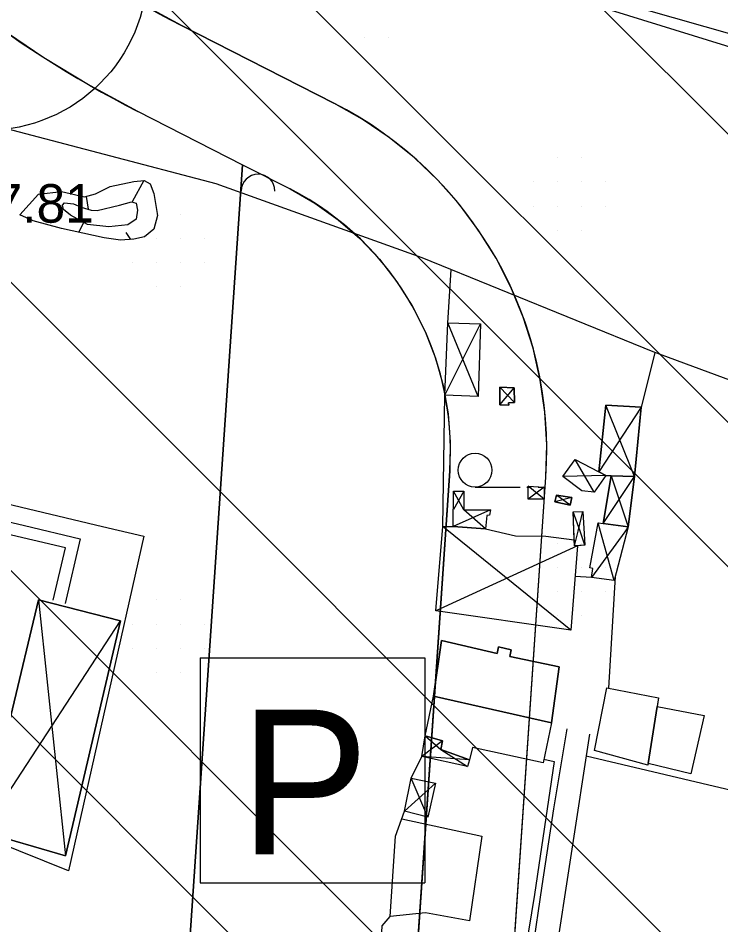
# Model space of a CAD drawing. Extents: x 417995 to 421451, y 4454518 to 4458015.
# Drawn here: x 420928.1 to 421037.5, y 4455744.4 to 4455885.6 of the extents above; entities that cross this region are included whole.
import ezdxf

# ---------------------------------------------------------------- set-up
doc = ezdxf.new("R2010")
doc.units = 0
for name, color, linetype in [('ADAKENARI', 7, 'Continuous'), ('B_Betonzemin', 7, 'Continuous'), ('B_Mesken', 7, 'Continuous'), ('B_Sundurma', 7, 'Continuous'), ('KD_DAIRE', 7, 'Continuous'), ('PL_T_GUNUBIRLIK', 7, 'Continuous'), ('PL_TA_K_OTOPARK', 7, 'Continuous'), ('S_Meyvalik', 7, 'Continuous'), ('S_Tek_Agac', 7, 'Continuous'), ('SEMBOL_FAT', 7, 'Continuous'), ('Sev_Sevalti', 7, 'Continuous'), ('Sev_Sevustu', 7, 'Continuous'), ('Sev_Tarama', 7, 'Continuous'), ('Sinir_Cit_bir_taraf', 7, 'Continuous'), ('Sinir_itirazli_Mulkiyet', 7, 'Continuous'), ('Sinir_Tel_bir_taraf', 7, 'Continuous'), ('Sinir_Yesil_Cit', 7, 'Continuous'), ('SN_TR_SIVILASMA', 7, 'Continuous'), ('TRFAT_GUNUBİRLİK', 7, 'Continuous'), ('Y_Kot_Noktasi', 7, 'Continuous'), ('Yol_Toprak_Duz', 7, 'Continuous'), ('Yol_Toprak_Kesik', 7, 'Continuous')]:
    doc.layers.add(name, color=color, linetype=linetype)

msp = doc.modelspace()

# ---------------------------------------------------------------- linework, layer by layer
at = {"layer": 'ADAKENARI'}
for p, q in [((420953.55, 4455884.44), (420977.27, 4455872.35)), ((420946.74, 4455871.07), (420963.07, 4455862.75)), ((420953.63, 4455723.77), (420963.07, 4455862.75)), ((420963.07, 4455862.75), (420970.46, 4455858.99)), ((420985.73, 4455673.85), (420995.32, 4455815.13)), ((421000.57, 4455671.04), (421010.29, 4455814.11))]:
    msp.add_line(p, q, dxfattribs=at)
for centre, radius, start, end in [((421024.36, 4456023.35), 155.92, 197.7728, 242.9933), ((421024.36, 4456023.35), 170.92, 197.7728, 242.9933), ((420949.68, 4455818.23), 60.75, 356.1141, 62.9933), ((420949.68, 4455818.23), 45.75, 356.1141, 62.9933)]:
    msp.add_arc(centre, radius, start, end, dxfattribs=at)
at = {"layer": 'B_Betonzemin'}
for points in [[(420915.59, 4455823.45), (420909.2, 4455823.51), (420906.77, 4455822.32), (420905.65, 4455821.27), (420904, 4455815.51), (420907.76, 4455814.46), (420907.14, 4455812.08), (420917.44, 4455809.37), (420929.1, 4455806.6)], [(420933.57, 4455794.98), (420935.51, 4455803.12), (420920.2, 4455806.7)], [(420929.1, 4455806.6), (420937.78, 4455804.54), (420935.43, 4455794.46)]]:
    msp.add_lwpolyline(points, dxfattribs=at)
at = {"layer": 'B_Mesken'}
for points in [[(420994.05, 4455788.73), (420992.81, 4455780.03), (421011.14, 4455775.88), (421012.36, 4455784.58), (421004.68, 4455786.2), (421004.86, 4455787.27), (421002.93, 4455787.7), (421002.72, 4455786.7)], [(420994.05, 4455788.73), (421002.72, 4455786.7), (421002.93, 4455787.7), (421004.86, 4455787.27), (421004.68, 4455786.2), (421012.36, 4455784.58), (421011.14, 4455775.88), (420992.81, 4455780.03)], [(421019.75, 4455781.34), (421027.81, 4455779.8), (421026.18, 4455769.31), (421017.83, 4455771.57)], [(421027.6, 4455778.44), (421026.22, 4455769.57), (421026.18, 4455769.31), (421017.83, 4455771.57), (421019.75, 4455781.34), (421027.81, 4455779.8)], [(420992.81, 4455780.03), (421011.14, 4455775.88), (421009.84, 4455769.64), (420998.84, 4455772.06), (420998.4, 4455770.15), (420993.91, 4455771.73), (420994.19, 4455773.09), (420991.5, 4455773.88)], [(420992.81, 4455780.03), (421011.14, 4455775.88), (421009.84, 4455769.64), (420998.84, 4455772.06), (420998.4, 4455770.15), (420993.91, 4455771.73), (420994.19, 4455773.09), (420991.5, 4455773.88)], [(421027.6, 4455778.44), (421034.93, 4455777.05), (421032.86, 4455767.96), (421026.22, 4455769.57)], [(421026.22, 4455769.57), (421027.6, 4455778.44), (421034.93, 4455777.05), (421032.86, 4455767.96)]]:
    msp.add_lwpolyline(points, close=True, dxfattribs=at)
at = {"layer": 'B_Sundurma'}
for p, q in [((420994.56, 4455826.87), (421000.1, 4455837.97)), ((420999.73, 4455826.68), (420995.04, 4455838.13)), ((421003.12, 4455828.16), (421005.4, 4455825.73)), ((421003.11, 4455825.38), (421005.35, 4455828.03)), ((421024.08, 4455814.23), (421019.61, 4455825.31)), ((421025.12, 4455825.04), (421018.52, 4455814.96)), ((421017.78, 4455811.8), (421014.85, 4455816.87)), ((421019.63, 4455814.39), (421012.92, 4455814.24)), ((421019.22, 4455806.9), (421024.08, 4455814.23)), ((421020.43, 4455814.36), (421023.1, 4455806.39)), ((421010.03, 4455812.59), (421007.51, 4455810.71)), ((421010.03, 4455810.71), (421007.55, 4455812.72)), ((420997.52, 4455811.97), (420995.89, 4455809.1)), ((420997.51, 4455809.05), (420995.9, 4455811.93)), ((421014.08, 4455809.75), (421011.95, 4455811.35)), ((421014.33, 4455810.95), (421011.69, 4455810.31)), ((421001.64, 4455809.02), (420995.87, 4455806.45)), ((421000.9, 4455806.11), (420997.51, 4455809.05)), ((421015.6, 4455805.7), (421014.55, 4455808.73)), ((421015.29, 4455805.7), (421016.04, 4455808.78)), ((421018.79, 4455805.66), (421018.41, 4455807.02)), ((420994.89, 4455805.91), (420994.23, 4455806.45)), ((421014.16, 4455790.32), (420994.89, 4455805.91)), ((421014.74, 4455803.43), (421015.29, 4455805.7)), ((421016.34, 4455803.52), (421015.6, 4455805.7)), ((421022.55, 4455805.62), (421017.37, 4455798.52)), ((421020.92, 4455798.04), (421018.79, 4455805.66)), ((421023.1, 4455806.39), (421022.55, 4455805.62)), ((421015.22, 4455803.46), (420993.18, 4455793.31)), ((420931.32, 4455795.02), (420935.49, 4455755.2)), ((420922.64, 4455758.94), (420944.06, 4455791.77)), ((420994.19, 4455773.09), (420990.97, 4455770.65)), ((420991.5, 4455773.88), (420993.91, 4455771.73)), ((420993.91, 4455771.73), (420998.1, 4455769.07)), ((420998.4, 4455770.15), (420990.97, 4455770.65)), ((420988.26, 4455762.12), (420993.08, 4455766.52)), ((420991.92, 4455761.19), (420989.32, 4455767.3))]:
    msp.add_line(p, q, dxfattribs=at)
for points in [[(420999.73, 4455826.68), (420994.56, 4455826.87), (420995.04, 4455838.13), (421000.1, 4455837.97)], [(420999.73, 4455826.68), (420994.56, 4455826.87), (420995.04, 4455838.13), (421000.1, 4455837.97)], [(421003.12, 4455828.16), (421003.11, 4455825.38), (421004.52, 4455825.35), (421004.49, 4455825.68), (421005.4, 4455825.73), (421005.35, 4455828.03)], [(421003.12, 4455828.16), (421005.35, 4455828.03), (421005.4, 4455825.73), (421004.49, 4455825.68), (421004.52, 4455825.35), (421003.11, 4455825.38)], [(421019.63, 4455814.39), (421024.08, 4455814.23), (421025.12, 4455825.04), (421019.61, 4455825.31), (421018.52, 4455814.96)], [(421024.08, 4455814.23), (421020.43, 4455814.36), (421019.63, 4455814.39), (421018.52, 4455814.96), (421019.61, 4455825.31), (421025.12, 4455825.04)], [(421019.63, 4455814.39), (421017.78, 4455811.8), (421015.86, 4455812.01), (421012.92, 4455814.24), (421014.85, 4455816.87)], [(421018.52, 4455814.96), (421019.63, 4455814.39), (421017.78, 4455811.8), (421015.86, 4455812.01), (421012.92, 4455814.24), (421014.85, 4455816.87)], [(421020.43, 4455814.36), (421019.22, 4455806.9), (421023.1, 4455806.39), (421024.08, 4455814.23)], [(421024.08, 4455814.23), (421023.1, 4455806.39), (421019.22, 4455806.9), (421020.43, 4455814.36)], [(421010.03, 4455812.59), (421010.03, 4455810.71), (421007.51, 4455810.71), (421007.55, 4455812.72)], [(421010.03, 4455812.59), (421010.03, 4455810.71), (421007.51, 4455810.71), (421007.55, 4455812.72)], [(421001.64, 4455809.02), (421001.52, 4455808.19), (421001.08, 4455808.14), (421000.9, 4455806.11), (420995.87, 4455806.45), (420995.9, 4455811.93), (420997.52, 4455811.97), (420997.51, 4455809.05)], [(421001.64, 4455809.02), (421001.52, 4455808.19), (421001.08, 4455808.14), (421000.9, 4455806.11), (420995.87, 4455806.45), (420995.9, 4455811.94), (420997.52, 4455811.97), (420997.51, 4455809.05)], [(421014.08, 4455809.75), (421014.33, 4455810.95), (421011.95, 4455811.35), (421011.69, 4455810.31)], [(421014.08, 4455809.75), (421011.69, 4455810.31), (421011.95, 4455811.35), (421014.33, 4455810.95)], [(421016.34, 4455803.52), (421014.74, 4455803.43), (421014.55, 4455808.73), (421016.04, 4455808.78)], [(421016.34, 4455803.52), (421015.22, 4455803.46), (421014.74, 4455803.43), (421014.71, 4455804.35), (421014.55, 4455808.73), (421016.04, 4455808.78)], [(421023.1, 4455806.39), (421020.92, 4455798.04), (421017.37, 4455798.52), (421017.58, 4455799.93), (421017.15, 4455799.99), (421018.41, 4455807.02), (421019.22, 4455806.9)], [(421023.1, 4455806.39), (421020.92, 4455798.04), (421017.37, 4455798.52), (421017.58, 4455799.93), (421017.15, 4455799.99), (421018.41, 4455807.02), (421019.22, 4455806.9)], [(421000.9, 4455806.11), (421005.53, 4455805), (421010.29, 4455804.95), (421014.71, 4455804.35), (421014.74, 4455803.43), (421015.22, 4455803.46), (421014.16, 4455790.32), (420993.18, 4455793.31), (420994.23, 4455806.45), (420995.87, 4455806.45)], [(421000.9, 4455806.11), (421005.53, 4455805), (421010.29, 4455804.95), (421014.71, 4455804.35), (421014.74, 4455803.43), (421015.22, 4455803.46), (421014.16, 4455790.32), (420993.18, 4455793.31), (420994.23, 4455806.45), (420995.87, 4455806.45)], [(420931.32, 4455795.02), (420922.64, 4455758.94), (420935.49, 4455755.2), (420944.06, 4455791.77)], [(420931.32, 4455795.02), (420944.06, 4455791.77), (420935.49, 4455755.2), (420922.64, 4455758.94)], [(420998.4, 4455770.15), (420998.1, 4455769.07), (420990.97, 4455770.65), (420991.5, 4455773.88), (420994.19, 4455773.09), (420993.91, 4455771.73)], [(420998.4, 4455770.15), (420998.1, 4455769.07), (420990.97, 4455770.65), (420991.5, 4455773.88), (420994.19, 4455773.09), (420993.91, 4455771.73)], [(420991.92, 4455761.19), (420988.26, 4455762.12), (420989.32, 4455767.3), (420993.08, 4455766.52)], [(420991.92, 4455761.19), (420988.26, 4455762.12), (420989.32, 4455767.3), (420993.08, 4455766.52)]]:
    msp.add_lwpolyline(points, close=True, dxfattribs=at)
at = {"layer": 'KD_DAIRE'}
msp.add_circle((420923.25, 4455893.12), 25, dxfattribs=at)
at = {"layer": 'PL_T_GUNUBIRLIK'}
for points in [[(420918.4, 4455889.24), (420925.14, 4455884.18), (420932.12, 4455879.46), (420939.33, 4455875.09), (420946.74, 4455871.07), (420963.07, 4455862.75), (420953.63, 4455723.77), (420915.24, 4455741.74), (420902.71, 4455747.61), (420837.21, 4455780.99), (420826.46, 4455771.47), (420807.44, 4455792.93), (420792.16, 4455812.19), (420746.55, 4455881.28), (420710.3, 4455994.37)], [(421000.57, 4455671.04), (421010.29, 4455814.11), (421010.42, 4455819.17), (421010.13, 4455824.23), (421009.42, 4455829.24), (421008.3, 4455834.18), (421006.77, 4455839.01), (421004.84, 4455843.69), (421002.53, 4455848.19), (420999.85, 4455852.49), (420996.82, 4455856.55), (420993.47, 4455860.34), (420989.81, 4455863.84), (420985.87, 4455867.02), (420981.68, 4455869.87), (420977.27, 4455872.35), (420953.55, 4455884.44), (420946.79, 4455888.1)]]:
    msp.add_lwpolyline(points, dxfattribs=at)
at = {"layer": 'PL_TA_K_OTOPARK'}
msp.add_lwpolyline([(420953.63, 4455723.77), (420963.07, 4455862.75), (420970.46, 4455858.99), (420970.46, 4455858.99), (420974.32, 4455856.78), (420977.94, 4455854.2), (420981.3, 4455851.29), (420984.37, 4455848.06), (420987.1, 4455844.55), (420989.48, 4455840.79), (420991.48, 4455836.82), (420993.09, 4455832.67), (420994.29, 4455828.39), (420995.06, 4455824.01), (420995.41, 4455819.58), (420995.32, 4455815.13), (420985.73, 4455673.85)], dxfattribs=at)
at = {"layer": 'S_Meyvalik'}
msp.add_arc((420965.49, 4455858.66), 2.62, 360, 180, dxfattribs=at)
at = {"layer": 'S_Tek_Agac'}
for p, q in [((420999.26, 4455812.58), (421006.26, 4455812.58)), ((421007.31, 4455812.58), (421008.01, 4455812.58)), ((421009.06, 4455812.58), (421009.76, 4455812.58))]:
    msp.add_line(p, q, dxfattribs=at)
msp.add_circle((420999.26, 4455815.21), 2.63, dxfattribs=at)
at = {"layer": 'SEMBOL_FAT'}
for p, q in [((420956.45, 4455786.01), (420956.45, 4455751.01)), ((420956.45, 4455786.01), (420991.45, 4455786.01)), ((420991.45, 4455786.01), (420991.45, 4455751.01)), ((420956.45, 4455751.01), (420991.45, 4455751.01))]:
    msp.add_line(p, q, dxfattribs=at)
at = {"layer": 'Sev_Sevalti'}
msp.add_lwpolyline([(420943.92, 4455856.44), (420945.77, 4455856.99), (420946.51, 4455856.77), (420946.72, 4455855.66), (420946.51, 4455854.3), (420945.21, 4455853.39), (420942.24, 4455853.08), (420938.95, 4455853.45), (420936.3, 4455854.89), (420935.19, 4455855.79), (420935.06, 4455856.46), (420935.34, 4455856.84), (420936.77, 4455856.67), (420937.96, 4455856.15), (420939.51, 4455855.7), (420940.44, 4455855.63), (420943.92, 4455856.44)], dxfattribs=at)
at = {"layer": 'Sev_Sevustu'}
msp.add_lwpolyline([(420928.38, 4455854.96), (420931.29, 4455858.16), (420934.9, 4455858.61), (420938.48, 4455857.76), (420940.18, 4455858.24), (420942.48, 4455859.39), (420946.16, 4455860.16), (420947.77, 4455860.3), (420948.68, 4455859.76), (420949.25, 4455858.3), (420949.82, 4455854.84), (420949.25, 4455852.74), (420947.82, 4455851.54), (420946.14, 4455851.15), (420944.08, 4455851), (420941.51, 4455851.38), (420934.86, 4455852.84), (420930.48, 4455854.04), (420928.38, 4455854.96)], dxfattribs=at)
at = {"layer": 'Sev_Tarama'}
for p, q in [((420947.68, 4455860.29), (420945.87, 4455856.96)), ((420938.7, 4455857.83), (420939.02, 4455855.84)), ((420937.58, 4455852.24), (420938.38, 4455853.76)), ((420945.67, 4455851.12), (420944.96, 4455852.2))]:
    msp.add_line(p, q, dxfattribs=at)
at = {"layer": 'Sinir_Cit_bir_taraf'}
for points in [[(421021.08, 4455798.65), (421020.02, 4455781.29)], [(420989.32, 4455767.3), (420990.97, 4455770.65)], [(421009.97, 4455770.25), (421011.59, 4455769.85), (421008.51, 4455749.18), (421004.26, 4455723.19)], [(420984.94, 4455715.9), (420983.04, 4455717.55), (420984.1, 4455730.59), (420984.79, 4455744.27), (420986.05, 4455745.75), (420986.86, 4455758.27), (420988.26, 4455762.12)], [(420987.84, 4455760.95), (421000.33, 4455758.25), (420998.41, 4455745.06), (420991.53, 4455746.33), (420986.05, 4455745.75)]]:
    msp.add_lwpolyline(points, dxfattribs=at)
at = {"layer": 'Sinir_itirazli_Mulkiyet'}
msp.add_lwpolyline([(421016.54, 4455770.77), (421043.98, 4455764.25), (421076.81, 4455757.42)], dxfattribs=at)
at = {"layer": 'Sinir_Tel_bir_taraf'}
for points in [[(421046.49, 4455826.44), (421026.96, 4455833.62), (420991.04, 4455848.25), (420958.94, 4455859.77), (420924.13, 4455868.93), (420893.1, 4455876.34), (420872.29, 4455880.11), (420868.43, 4455880.75), (420867.1, 4455875.45), (420854.73, 4455878.3), (420838.95, 4455882.26), (420820.53, 4455887.59), (420805, 4455892.83), (420791.53, 4455899.26)], [(420995.04, 4455838.13), (420995.56, 4455846.4)], [(421027.23, 4455833.52), (421025.12, 4455824.96)], [(420994.23, 4455806.45), (420994.56, 4455826.87)], [(421017.37, 4455798.52), (421014.83, 4455798.66)]]:
    msp.add_lwpolyline(points, dxfattribs=at)
at = {"layer": 'Sinir_Yesil_Cit'}
for points in [[(420907.73, 4455814.46), (420941.29, 4455806.47)], [(420941.29, 4455806.47), (420947.69, 4455804.95), (420935.99, 4455752.84), (420893.81, 4455769.83), (420888.78, 4455767.41), (420888.57, 4455750.1), (420890.59, 4455739.63)]]:
    msp.add_lwpolyline(points, dxfattribs=at)
at = {"layer": 'SN_TR_SIVILASMA'}
for p, q in [((421273.02, 4455633.15), (420276.28, 4456629.89)), ((421272.55, 4455588.71), (420264.03, 4456597.24)), ((421272.32, 4455566.5), (420257.91, 4456580.91)), ((421271.63, 4455499.84), (420239.54, 4456531.93)), ((421271.16, 4455455.4), (420227.3, 4456499.27)), ((421270.93, 4455433.18), (420221.05, 4456483.06))]:
    msp.add_line(p, q, dxfattribs=at)
at = {"layer": 'TRFAT_GUNUBİRLİK'}
for p, q in [((420982.1, 4455882.57), (420982.1, 4455882.57)), ((420985.85, 4455882.57), (420985.85, 4455882.57)), ((421012.1, 4455863.82), (421012.1, 4455863.82)), ((421015.85, 4455863.82), (421015.85, 4455863.82)), ((421008.35, 4455860.07), (421008.35, 4455860.07)), ((421012.1, 4455860.07), (421012.1, 4455860.07)), ((421015.85, 4455860.07), (421015.85, 4455860.07)), ((421019.6, 4455860.07), (421019.6, 4455860.07)), ((421008.35, 4455856.32), (421008.35, 4455856.32)), ((421012.1, 4455856.32), (421012.1, 4455856.32)), ((421015.85, 4455856.32), (421015.85, 4455856.32)), ((421019.6, 4455856.32), (421019.6, 4455856.32)), ((420949.7, 4455855.02), (420949.7, 4455855.02)), ((420953.45, 4455855.02), (420953.45, 4455855.02)), ((421012.1, 4455852.57), (421012.1, 4455852.57)), ((421015.85, 4455852.57), (421015.85, 4455852.57)), ((420945.95, 4455851.27), (420945.95, 4455851.27)), ((420949.7, 4455851.27), (420949.7, 4455851.27)), ((420953.45, 4455851.27), (420953.45, 4455851.27)), ((420957.2, 4455851.27), (420957.2, 4455851.27)), ((420945.95, 4455847.52), (420945.95, 4455847.52)), ((420949.7, 4455847.52), (420949.7, 4455847.52)), ((420953.45, 4455847.52), (420953.45, 4455847.52)), ((420957.2, 4455847.52), (420957.2, 4455847.52)), ((420949.7, 4455843.77), (420949.7, 4455843.77)), ((420953.45, 4455843.77), (420953.45, 4455843.77)), ((421012.1, 4455803.82), (421012.1, 4455803.82)), ((421015.85, 4455803.82), (421015.85, 4455803.82)), ((421012.1, 4455800.07), (421012.1, 4455800.07)), ((421015.85, 4455800.07), (421015.85, 4455800.07)), ((421019.6, 4455800.07), (421019.6, 4455800.07)), ((421012.1, 4455796.32), (421012.1, 4455796.32)), ((421015.85, 4455796.32), (421015.85, 4455796.32)), ((421019.6, 4455796.32), (421019.6, 4455796.32)), ((420949.7, 4455795.02), (420949.7, 4455795.02)), ((420953.45, 4455795.02), (420953.45, 4455795.02)), ((421012.1, 4455792.57), (421012.1, 4455792.57)), ((421015.85, 4455792.57), (421015.85, 4455792.57)), ((420945.95, 4455791.27), (420945.95, 4455791.27)), ((420949.7, 4455791.27), (420949.7, 4455791.27)), ((420953.45, 4455791.27), (420953.45, 4455791.27)), ((420957.2, 4455791.27), (420957.2, 4455791.27)), ((420945.95, 4455787.52), (420945.95, 4455787.52)), ((420949.7, 4455787.52), (420949.7, 4455787.52)), ((420953.45, 4455787.52), (420953.45, 4455787.52)), ((420957.2, 4455787.52), (420957.2, 4455787.52)), ((420949.7, 4455783.77), (420949.7, 4455783.77)), ((420953.45, 4455783.77), (420953.45, 4455783.77))]:
    msp.add_line(p, q, dxfattribs=at)
at = {"layer": 'Yol_Toprak_Duz'}
for points in [[(420815.73, 4455949.03), (420829.17, 4455943.3), (420860.77, 4455934.28), (420898.2, 4455923.51), (420915.01, 4455919.17), (420944.63, 4455910.28), (420980.08, 4455899.41), (421013.06, 4455889.15), (421040.41, 4455880.66), (421070.15, 4455872.18)], [(421017.05, 4455774.11), (421014.22, 4455755.55), (421011.59, 4455738.32), (421008.66, 4455716.27), (421007.04, 4455704.65)]]:
    msp.add_lwpolyline(points, dxfattribs=at)
at = {"layer": 'Yol_Toprak_Kesik'}
for points in [[(421070.33, 4455874.2), (421025.2, 4455887.02), (420969.49, 4455904.46), (420924.48, 4455918.29), (420904.1, 4455924.21), (420903.48, 4455924.36), (420903.34, 4455924.46), (420903.24, 4455924.63), (420903.44, 4455925.66)], [(420926.41, 4455690.43), (420934.49, 4455689.84), (420943.04, 4455688.7), (420954.74, 4455686.37), (420970.52, 4455683.46), (420975, 4455683.16), (420979.31, 4455683.27), (420982.37, 4455683.63), (420984.74, 4455684.28), (420987.12, 4455685.19), (420991.56, 4455687.88), (420997.74, 4455692.48), (421000.23, 4455695.27), (421001.53, 4455697.36), (421002.02, 4455699.15), (421003.59, 4455704.72), (421004.51, 4455710.85), (421005.67, 4455720.54), (421007.12, 4455731.24), (421008.21, 4455740.26), (421009.7, 4455750.54), (421011.52, 4455762.49), (421013.61, 4455774.95)]]:
    msp.add_lwpolyline(points, dxfattribs=at)

# ---------------------------------------------------------------- texts
at = {"layer": 'SEMBOL_FAT'}
msp.add_text('P', height=22.5, dxfattribs=at).set_placement((420962.65, 4455755.44))
at = {"layer": 'Y_Kot_Noktasi'}
msp.add_text('87.81', height=6, dxfattribs=at).set_placement((420919.84, 4455853.74))

doc.saveas('drawing.dxf')
